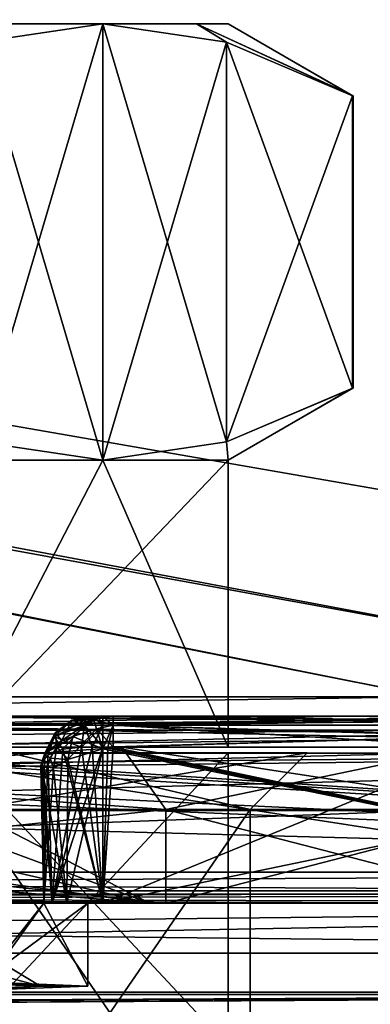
# Model space of a CAD drawing. Header units: metres. Extents: x -205 to 205, y -82 to 82.
# Tile 403 of 426: x 142.65 to 148.26, y 40.88 to 56.66. Entities that reach past the tile are written whole.
import ezdxf

# ---------------------------------------------------------------- set-up
doc = ezdxf.new("R2010")
doc.units = ezdxf.units.M
doc.layers.add('solid_PRT0003', color=7, linetype='CONTINUOUS')

msp = doc.modelspace()

# ---------------------------------------------------------------- linework, layer by layer
at = {"layer": 'solid_PRT0003'}
for points in [[(0, -75), (0, 75), (200, 75)], [(200, -75), (0, -75), (200, 75)], [(164.837662, 56.110996, 1.5), (179.536652, 59.144897, 1.5), (0, 75, 1.5)], [(155.12355, 47.959885, 1.5), (164.837662, 56.110996, 1.5), (0, 75, 1.5)], [(152.359421, 46.364033, 1.5), (155.12355, 47.959885, 1.5), (0, 75, 1.5)], [(82.463356, 59.144901, 1.5), (152.359421, 46.364033, 1.5), (0, 75, 1.5)], [(82.463356, 59.144901, 1.5), (149.216187, 45.809784, 1.5), (152.359421, 46.364033, 1.5)], [(82.463356, 59.144901, 1.5), (97.162331, 56.110996, 1.5), (149.216187, 45.809784, 1.5)], [(145.478119, 56.600075, 20.617714), (116.500343, 56.600075, 20.617714), (115.989235, 56.600075, 24.5)], [(145.989243, 56.600075, 24.5), (115.989235, 56.600075, 24.5), (116.500343, 56.600075, 28.382286)], [(145.989243, 56.600075, 24.5), (145.478119, 56.600075, 20.617714), (115.989235, 56.600075, 24.5)], [(145.478119, 56.600075, 28.382286), (116.500343, 56.600075, 28.382286), (117.998856, 56.600075, 32)], [(116.500343, 56.600075, 20.617714), (143.979614, 56.600075, 17), (117.998856, 56.600075, 17)], [(145.478119, 56.600075, 20.617714), (143.979614, 56.600075, 17), (116.500343, 56.600075, 20.617714)], [(145.478119, 56.600075, 28.382286), (145.989243, 56.600075, 24.5), (116.500343, 56.600075, 28.382286)], [(123.489235, 56.600075, 37.490379), (143.979614, 56.600075, 32), (117.998856, 56.600075, 32)], [(145.478119, 56.600075, 28.382286), (117.998856, 56.600075, 32), (143.979614, 56.600075, 32)], [(117.998856, 56.600075, 17), (143.979614, 56.600075, 17), (138.489243, 56.600075, 11.509619)], [(123.489235, 56.600075, 37.490379), (138.489243, 56.600075, 37.490379), (143.979614, 56.600075, 32)], [(138.489243, 56.600075, 11.509619), (143.979614, 56.600075, 17), (142.000031, 56.303486, 13.57125)], [(138.489243, 56.600075, 37.490379), (142.000015, 56.303482, 35.428764), (143.979614, 56.600075, 32)], [(142.000015, 56.303482, 35.428764), (143.979614, 49.600075, 32), (143.979614, 56.600075, 32)], [(143.979614, 56.600075, 17), (143.979614, 49.600075, 17), (142.000015, 49.896667, 13.571237)], [(143.979614, 56.600075, 17), (142.000015, 49.896667, 13.571237), (142.000031, 56.303486, 13.57125)], [(145.959213, 49.896667, 28.571238), (143.979614, 56.600075, 32), (143.979614, 49.600075, 32)], [(145.959213, 56.303482, 20.428762), (143.979614, 49.600075, 17), (143.979614, 56.600075, 17)], [(145.959213, 56.303482, 20.428762), (143.979614, 56.600075, 17), (145.478119, 56.600075, 20.617714)], [(145.959213, 56.303486, 28.571249), (145.478119, 56.600075, 28.382286), (143.979614, 56.600075, 32)], [(145.959213, 49.896667, 28.571238), (145.959213, 56.303486, 28.571249), (143.979614, 56.600075, 32)], [(145.478119, 56.600075, 28.382286), (147.979614, 55.445374, 25.071796), (147.986832, 55.445374, 24.785938)], [(145.959213, 56.303486, 28.571249), (147.979614, 55.445374, 25.071796), (145.478119, 56.600075, 28.382286)], [(145.478119, 56.600075, 28.382286), (147.986832, 55.445374, 24.785938), (147.989243, 55.445374, 24.5)], [(145.478119, 56.600075, 28.382286), (147.989243, 55.445374, 24.5), (145.989243, 56.600075, 24.5)], [(145.989243, 56.600075, 24.5), (147.979614, 55.445374, 23.928204), (145.478119, 56.600075, 20.617714)], [(145.959213, 56.303482, 20.428762), (145.478119, 56.600075, 20.617714), (147.979614, 55.445374, 23.928204)], [(145.989243, 56.600075, 24.5), (147.989243, 55.445374, 24.5), (147.986832, 55.445374, 24.214062)], [(145.989243, 56.600075, 24.5), (147.986832, 55.445374, 24.214062), (147.979614, 55.445374, 23.928204)], [(142.000015, 56.303482, 35.428764), (142.000031, 49.896664, 35.428749), (143.979614, 49.600075, 32)], [(145.959213, 49.896664, 20.428751), (143.979614, 49.600075, 17), (145.959213, 56.303482, 20.428762)], [(145.959213, 56.303486, 28.571249), (147.979614, 50.754776, 25.071796), (147.979614, 55.445374, 25.071796)], [(145.959213, 49.896667, 28.571238), (147.979614, 50.754776, 25.071796), (145.959213, 56.303486, 28.571249)], [(145.959213, 49.896664, 20.428751), (145.959213, 56.303482, 20.428762), (147.979614, 55.445374, 23.928204)], [(97.162331, 56.110996, 1.5), (112.783806, 45.809784, 1.5), (149.216187, 45.809784, 1.5)], [(145.959213, 49.896664, 20.428751), (147.979614, 55.445374, 23.928204), (147.979614, 50.754776, 23.928204)], [(147.979614, 55.445374, 25.071796), (147.979614, 50.754776, 25.071796), (147.986832, 50.754776, 24.785938)], [(147.986832, 55.445374, 24.785938), (147.979614, 55.445374, 25.071796), (147.986832, 50.754776, 24.785938)], [(147.979614, 50.754776, 23.928204), (147.979614, 55.445374, 23.928204), (147.986832, 55.445374, 24.214062)], [(147.986832, 50.754776, 24.214062), (147.979614, 50.754776, 23.928204), (147.986832, 55.445374, 24.214062)], [(147.986832, 55.445374, 24.785938), (147.986832, 50.754776, 24.785938), (147.989243, 50.754776, 24.5)], [(147.989243, 55.445374, 24.5), (147.986832, 55.445374, 24.785938), (147.989243, 50.754776, 24.5)], [(147.986832, 50.754776, 24.214062), (147.989243, 55.445374, 24.5), (147.989243, 50.754776, 24.5)], [(147.986832, 50.754776, 24.214062), (147.986832, 55.445374, 24.214062), (147.989243, 55.445374, 24.5)], [(145.959213, 49.896664, 20.428751), (147.986832, 50.754776, 24.214062), (147.989243, 50.754776, 24.5)], [(145.989243, 49.600075, 24.5), (145.959213, 49.896664, 20.428751), (147.989243, 50.754776, 24.5)], [(145.989243, 49.600075, 24.5), (147.979614, 50.754776, 25.071796), (145.959213, 49.896667, 28.571238)], [(145.959213, 49.896664, 20.428751), (147.979614, 50.754776, 23.928204), (147.986832, 50.754776, 24.214062)], [(145.989243, 49.600075, 24.5), (147.989243, 50.754776, 24.5), (147.986832, 50.754776, 24.785938)], [(145.989243, 49.600075, 24.5), (147.986832, 50.754776, 24.785938), (147.979614, 50.754776, 25.071796)], [(142.000015, 49.896667, 13.571237), (143.979614, 49.600075, 17), (138.489243, 49.600075, 11.509619)], [(142.000031, 49.896664, 35.428749), (138.489243, 49.600075, 37.490379), (143.979614, 49.600075, 32)], [(145.989243, 49.600075, 24.5), (145.959213, 49.896667, 28.571238), (143.979614, 49.600075, 32)], [(145.989243, 49.600075, 24.5), (143.979614, 49.600075, 17), (145.959213, 49.896664, 20.428751)], [(138.489243, 49.600075, 37.490379), (141.59584, 45, 35.106598), (143.979614, 49.600075, 32)], [(143.979614, 49.600075, 17), (141.59584, 45, 13.893401), (138.489243, 49.600075, 11.509619)], [(143.979614, 49.600075, 32), (141.59584, 45, 35.106598), (145.989243, 45, 24.5)], [(145.989243, 49.600075, 24.5), (145.989243, 45, 24.5), (141.59584, 45, 13.893401)], [(145.989243, 49.600075, 24.5), (141.59584, 45, 13.893401), (143.979614, 49.600075, 17)], [(145.989243, 49.600075, 24.5), (143.979614, 49.600075, 32), (145.989243, 45, 24.5)], [(112.783806, 45.275261, 1.654846), (149.216187, 45.809784, 1.5), (112.783806, 45.809784, 1.5)], [(149.216187, 45.275261, 1.654846), (149.216187, 45.809784, 1.5), (112.783806, 45.275261, 1.654846)], [(138.204666, 45.5, 46.5), (147.945984, 45.5, 47.5), (156.011017, 45.5, 47.5)], [(165.26033, 45.5, 47.792873), (138.204666, 45.5, 46.5), (156.011017, 45.5, 47.5)], [(138.204666, 45.5, 46.5), (139.058319, 45.5, 46.97401), (147.945984, 45.5, 47.5)], [(168.489243, 45.5, 47.5), (168.489243, 45.5, 46.5), (138.204666, 45.5, 46.5)], [(168.489243, 45.353554, 46.146446), (138.204666, 45.5, 46.5), (168.489243, 45.5, 46.5)], [(167.228348, 45.5, 47.5), (168.489243, 45.5, 47.5), (138.204666, 45.5, 46.5)], [(165.967453, 45.5, 47.5), (167.228348, 45.5, 47.5), (138.204666, 45.5, 46.5)], [(165.26033, 45.5, 47.792873), (165.967453, 45.5, 47.5), (138.204666, 45.5, 46.5)], [(138.204666, 45.353504, 46.146397), (138.204666, 45.5, 46.5), (168.489243, 45.353554, 46.146446)], [(139.058319, 45.5, 74.025986), (138.204666, 45.5, 74.5), (168.489243, 45.5, 74.5)], [(138.204666, 45.353527, 74.853577), (168.489243, 45.5, 74.5), (138.204666, 45.5, 74.5)], [(168.489243, 45.353554, 74.853554), (168.489243, 45.5, 74.5), (138.204666, 45.353527, 74.853577)], [(139.058319, 45.5, 46.97401), (139.880951, 45.5, 47.5), (147.945984, 45.5, 47.5)], [(139.880951, 45.5, 73.5), (139.058319, 45.5, 74.025986), (168.489243, 45.5, 74.5)], [(139.880951, 45.353565, 47.853542), (156.011017, 45.5, 47.5), (147.945984, 45.5, 47.5)], [(156.011032, 45.35355, 47.853558), (156.011017, 45.5, 47.5), (139.880951, 45.353565, 47.853542)], [(139.880951, 45.353565, 47.853542), (147.945984, 45.5, 47.5), (139.880951, 45.5, 47.5)], [(147.945984, 45.5, 73.5), (139.880951, 45.5, 73.5), (168.489243, 45.5, 74.5)], [(156.011032, 45.35355, 73.146446), (139.880951, 45.5, 73.5), (147.945984, 45.5, 73.5)], [(139.880951, 45.353542, 73.146439), (139.880951, 45.5, 73.5), (156.011032, 45.35355, 73.146446)], [(143.203278, 45.169666, 55.484982), (143.486588, 45.433723, 55.687294), (143.80983, 45.5, 55.53059)], [(143.688049, 45.353546, 55.198658), (143.203278, 45.169666, 55.484982), (143.80983, 45.5, 55.53059)], [(143.833481, 45.450459, 64.454269), (143.486237, 45.433567, 65.312469), (143.80983, 45.5, 65.469414)], [(143.6884, 45.353523, 65.801491), (143.80983, 45.5, 65.469414), (143.486237, 45.433567, 65.312469)], [(143.486588, 45.433723, 55.687294), (144.144562, 45.5, 56.5), (143.986237, 45.5, 56.012169)], [(143.486588, 45.433723, 55.687294), (143.98703, 45.487534, 56.523033), (144.144562, 45.5, 56.5)], [(143.486588, 45.433723, 55.687294), (143.986237, 45.5, 56.012169), (143.80983, 45.5, 55.53059)], [(143.486588, 45.433723, 55.687294), (143.833481, 45.450447, 56.545731), (143.98703, 45.487534, 56.523033)], [(143.982025, 45.353542, 55.146435), (143.688049, 45.353546, 55.198658), (143.80983, 45.5, 55.53059)], [(143.6884, 45.353523, 65.801491), (143.894562, 45.5, 65.492287), (143.80983, 45.5, 65.469414)], [(143.6884, 45.353523, 65.801491), (143.982025, 45.5, 65.5), (143.894562, 45.5, 65.492287)], [(143.982025, 45.353554, 65.853554), (143.982025, 45.5, 65.5), (143.6884, 45.353523, 65.801491)], [(143.982025, 45.5, 65.5), (143.986237, 45.5, 64.987831), (143.80983, 45.5, 65.469414)], [(143.98703, 45.48753, 64.476967), (143.80983, 45.5, 65.469414), (143.986237, 45.5, 64.987831)], [(143.894562, 45.5, 65.492287), (143.982025, 45.5, 65.5), (143.80983, 45.5, 65.469414)], [(143.98703, 45.48753, 64.476967), (143.833481, 45.450459, 64.454269), (143.80983, 45.5, 65.469414)], [(143.894562, 45.5, 55.507717), (143.80983, 45.5, 55.53059), (143.986237, 45.5, 56.012169)], [(143.982025, 45.353542, 55.146435), (143.80983, 45.5, 55.53059), (143.894562, 45.5, 55.507717)], [(143.98703, 45.487534, 56.523033), (143.833481, 45.450447, 56.545731), (144.144562, 45.353554, 56.853554)], [(144.144562, 45.353554, 64.146446), (143.833481, 45.450459, 64.454269), (143.98703, 45.48753, 64.476967)], [(143.982025, 45.5, 55.5), (143.894562, 45.5, 55.507717), (143.986237, 45.5, 56.012169)], [(143.982025, 45.353542, 55.146435), (143.894562, 45.5, 55.507717), (143.982025, 45.5, 55.5)], [(143.982025, 45.5, 65.5), (149.996521, 45.5, 65.5), (143.986237, 45.5, 64.987831)], [(143.982025, 45.5, 55.5), (143.986237, 45.5, 56.012169), (144.144562, 45.5, 56.5)], [(149.996521, 45.5, 55.5), (143.982025, 45.5, 55.5), (144.144562, 45.5, 56.5)], [(156.011032, 45.35355, 55.146446), (143.982025, 45.5, 55.5), (149.996521, 45.5, 55.5)], [(156.011032, 45.35355, 55.146446), (143.982025, 45.353542, 55.146435), (143.982025, 45.5, 55.5)], [(143.982025, 45.353554, 65.853554), (156.011017, 45.5, 65.5), (149.996521, 45.5, 65.5)], [(156.011032, 45.35355, 65.853554), (156.011017, 45.5, 65.5), (143.982025, 45.353554, 65.853554)], [(143.982025, 45.353554, 65.853554), (149.996521, 45.5, 65.5), (143.982025, 45.5, 65.5)], [(149.996521, 45.5, 65.5), (144.144562, 45.5, 64.5), (143.986237, 45.5, 64.987831)], [(143.98703, 45.48753, 64.476967), (143.986237, 45.5, 64.987831), (144.144562, 45.5, 64.5)], [(144.144562, 45.353554, 64.146446), (143.98703, 45.48753, 64.476967), (144.144562, 45.5, 64.5)], [(143.98703, 45.487534, 56.523033), (144.144562, 45.353554, 56.853554), (144.144562, 45.5, 56.5)], [(149.996521, 45.5, 65.5), (150.077789, 45.5, 64.5), (144.144562, 45.5, 64.5)], [(156.011032, 45.35355, 64.146446), (144.144562, 45.5, 64.5), (150.077789, 45.5, 64.5)], [(144.144562, 45.353554, 64.146446), (144.144562, 45.5, 64.5), (156.011032, 45.35355, 64.146446)], [(144.144562, 45.353554, 56.853554), (156.011017, 45.5, 56.5), (150.077789, 45.5, 56.5)], [(144.144562, 45.353554, 56.853554), (156.011032, 45.35355, 56.853558), (156.011017, 45.5, 56.5)], [(149.996521, 45.5, 55.5), (144.144562, 45.5, 56.5), (150.077789, 45.5, 56.5)], [(144.144562, 45.353554, 56.853554), (150.077789, 45.5, 56.5), (144.144562, 45.5, 56.5)], [(156.011017, 45.5, 73.5), (147.945984, 45.5, 73.5), (168.489243, 45.5, 74.5)], [(156.011032, 45.35355, 73.146446), (147.945984, 45.5, 73.5), (156.011017, 45.5, 73.5)], [(138.204666, 45.353504, 46.146397), (168.489243, 45.353554, 46.146446), (168.489243, 45, 46)], [(168.489243, 45.353554, 74.853554), (138.204666, 45.353527, 74.853577), (138.204666, 45, 75)], [(168.489243, 45.353554, 74.853554), (138.204666, 45, 75), (168.489243, 45, 75)], [(138.204666, 45.353504, 46.146397), (168.489243, 45, 46), (138.204666, 45, 46)], [(156.011032, 45.35355, 47.853558), (139.880951, 45.353565, 47.853542), (139.880951, 45, 48)], [(156.011032, 45.35355, 47.853558), (139.880951, 45, 48), (156.011032, 45, 48)], [(139.880951, 45.353542, 73.146439), (156.011032, 45.35355, 73.146446), (156.011032, 45, 73)], [(139.880951, 45.353542, 73.146439), (156.011032, 45, 73), (139.880951, 45, 73)], [(143.203278, 45.169666, 55.484982), (143.218124, 45.231583, 55.892044), (143.486588, 45.433723, 55.687294)], [(143.688049, 45.353546, 55.198658), (143.338776, 44.969982, 55.234344), (143.203278, 45.169666, 55.484982)], [(143.203384, 45.169758, 65.515137), (143.486237, 45.433567, 65.312469), (143.218323, 45.231815, 65.108162)], [(143.6884, 45.353523, 65.801491), (143.486237, 45.433567, 65.312469), (143.203384, 45.169758, 65.515137)], [(143.6884, 45.353523, 65.801491), (143.203384, 45.169758, 65.515137), (143.637619, 45, 65.93882)], [(143.218124, 45.231583, 55.892044), (143.323547, 45.107666, 56.535427), (143.833481, 45.450447, 56.545731)], [(143.218124, 45.231583, 55.892044), (143.833481, 45.450447, 56.545731), (143.486588, 45.433723, 55.687294)], [(143.3237, 45.107838, 64.464531), (143.218323, 45.231815, 65.108162), (143.486237, 45.433567, 65.312469)], [(143.323547, 45.107666, 56.535427), (143.501953, 45.17128, 56.747215), (143.833481, 45.450447, 56.545731)], [(143.833481, 45.450459, 64.454269), (143.3237, 45.107838, 64.464531), (143.486237, 45.433567, 65.312469)], [(143.501953, 45.17128, 64.252785), (143.3237, 45.107838, 64.464531), (143.833481, 45.450459, 64.454269)], [(143.688049, 45.353546, 55.198658), (143.637619, 45, 55.061176), (143.338776, 44.969982, 55.234344)], [(143.501953, 45.17128, 64.252785), (143.833481, 45.450459, 64.454269), (143.881485, 45.29686, 64.130623)], [(143.501953, 45.17128, 56.747215), (143.881485, 45.29686, 56.869377), (143.833481, 45.450447, 56.545731)], [(143.982025, 45.353554, 65.853554), (143.6884, 45.353523, 65.801491), (143.637619, 45, 65.93882)], [(143.807129, 45, 65.984589), (143.982025, 45.353554, 65.853554), (143.637619, 45, 65.93882)], [(143.688049, 45.353546, 55.198658), (143.807129, 45, 55.015411), (143.637619, 45, 55.061176)], [(143.688049, 45.353546, 55.198658), (143.982025, 45, 55), (143.807129, 45, 55.015411)], [(143.982025, 45.353542, 55.146435), (143.982025, 45, 55), (143.688049, 45.353546, 55.198658)], [(143.807129, 45, 65.984589), (143.982025, 45, 66), (143.982025, 45.353554, 65.853554)], [(143.881485, 45.29686, 64.130623), (143.833481, 45.450459, 64.454269), (144.144562, 45.353554, 64.146446)], [(143.833481, 45.450447, 56.545731), (143.881485, 45.29686, 56.869377), (144.144562, 45.353554, 56.853554)], [(143.881485, 45.29686, 56.869377), (143.982025, 44.975231, 57), (144.144562, 45.353554, 56.853554)], [(143.881485, 45.29686, 64.130623), (144.144562, 45.353554, 64.146446), (144.144547, 45, 64)], [(156.011032, 45.35355, 65.853554), (143.982025, 45.353554, 65.853554), (143.982025, 45, 66)], [(144.144562, 45.353554, 56.853554), (143.982025, 44.975231, 57), (144.062317, 44.993767, 57)], [(156.011032, 45, 66), (156.011032, 45.35355, 65.853554), (143.982025, 45, 66)], [(156.011032, 45.35355, 55.146446), (156.011032, 45, 55), (143.982025, 45.353542, 55.146435)], [(143.982025, 45.353542, 55.146435), (156.011032, 45, 55), (143.982025, 45, 55)], [(144.144562, 45.353554, 56.853554), (144.062317, 44.993767, 57), (144.144547, 45, 57)], [(144.144562, 45.353554, 56.853554), (144.144547, 45, 57), (156.011032, 45.35355, 56.853558)], [(144.144562, 45.353554, 64.146446), (150.077789, 45, 64), (144.144547, 45, 64)], [(156.011032, 45.35355, 56.853558), (144.144547, 45, 57), (150.077789, 45, 57)], [(144.144562, 45.353554, 64.146446), (156.011032, 45, 64), (150.077789, 45, 64)], [(144.144562, 45.353554, 64.146446), (156.011032, 45.35355, 64.146446), (156.011032, 45, 64)], [(149.216187, 45.275261, 1.654846), (112.783806, 45.275261, 1.654846), (112.783806, 44.906277, 2.071429)], [(149.216187, 45.275261, 1.654846), (112.783806, 44.906277, 2.071429), (149.216187, 44.906277, 2.071429)], [(143.218124, 45.231583, 55.892044), (143.00708, 44.768753, 55.777523), (142.985764, 44.707268, 55.913513)], [(143.05394, 44.905624, 56.117657), (143.218124, 45.231583, 55.892044), (142.985764, 44.707268, 55.913513)], [(143.203278, 45.169666, 55.484982), (143.00708, 44.768753, 55.777523), (143.218124, 45.231583, 55.892044)], [(143.203278, 45.169666, 55.484982), (143.098984, 44.87075, 55.530708), (143.00708, 44.768753, 55.777523)], [(143.007095, 44.768772, 65.222519), (143.218323, 45.231815, 65.108162), (143.053955, 44.905685, 64.882378)], [(143.203384, 45.169758, 65.515137), (143.218323, 45.231815, 65.108162), (143.007095, 44.768772, 65.222519)], [(143.203384, 45.169758, 65.515137), (143.007095, 44.768772, 65.222519), (143.099319, 44.870998, 65.46994)], [(143.05394, 44.905624, 56.117657), (143.323547, 45.107666, 56.535427), (143.218124, 45.231583, 55.892044)], [(143.244873, 45.00766, 64.488899), (143.053955, 44.905685, 64.882378), (143.218323, 45.231815, 65.108162)], [(143.203278, 45.169666, 55.484982), (143.338776, 44.969982, 55.234344), (143.098984, 44.87075, 55.530708)], [(143.203384, 45.169758, 65.515137), (143.099319, 44.870998, 65.46994), (143.339172, 44.970085, 65.765999)], [(143.203384, 45.169758, 65.515137), (143.339172, 44.970085, 65.765999), (143.637619, 45, 65.93882)], [(143.3237, 45.107838, 64.464531), (143.244873, 45.00766, 64.488899), (143.218323, 45.231815, 65.108162)], [(143.501953, 45.17128, 64.252785), (143.244873, 45.00766, 64.488899), (143.3237, 45.107838, 64.464531)], [(143.420593, 44.803535, 64.172478), (143.244873, 45.00766, 64.488899), (143.501953, 45.17128, 64.252785)], [(143.501953, 45.17128, 56.747215), (143.244873, 45.007656, 56.511097), (143.42067, 44.80357, 56.827576)], [(143.323547, 45.107666, 56.535427), (143.244873, 45.007656, 56.511097), (143.501953, 45.17128, 56.747215)], [(143.420593, 44.803535, 64.172478), (143.881485, 45.29686, 64.130623), (143.982025, 44.975231, 64)], [(143.420593, 44.803535, 64.172478), (143.501953, 45.17128, 64.252785), (143.881485, 45.29686, 64.130623)], [(143.501953, 45.17128, 56.747215), (143.42067, 44.80357, 56.827576), (143.982025, 44.975231, 57)], [(143.501953, 45.17128, 56.747215), (143.982025, 44.975231, 57), (143.881485, 45.29686, 56.869377)], [(143.881485, 45.29686, 64.130623), (144.144547, 45, 64), (143.982025, 44.975231, 64)], [(168.489243, 45, 46), (93.489235, 43, 46), (130.989243, 44.558178, 46)], [(168.489243, 43, 46), (93.489235, 43, 46), (168.489243, 45, 46)], [(93.489235, 45, 75), (168.489243, 43, 75), (130.989227, 44.558178, 75)], [(93.489235, 43, 75), (168.489243, 43, 75), (93.489235, 45, 75)], [(130.989243, 44.558178, 46), (133.665619, 44.668194, 46), (168.489243, 45, 46)], [(141.59584, 45, 13.893401), (144.282791, 45, 11.206351), (130.989243, 45, 5.7)], [(130.989243, 44, 4.7), (130.989243, 45, 5.7), (144.282791, 45, 11.206351)], [(144.989944, 44, 10.499286), (130.989243, 44, 4.7), (144.282791, 45, 11.206351)], [(130.989243, 45, 39.5), (130.989243, 45, 43.299999), (144.282791, 45, 37.793648)], [(144.989944, 44, 38.500713), (144.282791, 45, 37.793648), (130.989243, 45, 43.299999)], [(141.59584, 45, 35.106598), (130.989243, 45, 39.5), (144.282791, 45, 37.793648)], [(144.989944, 44, 38.500713), (130.989243, 45, 43.299999), (130.989243, 44, 44.299999)], [(139.880951, 45, 73), (155.989212, 42.5, 73), (133.55098, 42.5, 73)], [(133.665619, 44.668194, 46), (138.204666, 45, 46), (168.489243, 45, 46)], [(168.489243, 43, 75), (138.204666, 45, 75), (137.599625, 44.985603, 75)], [(168.489243, 43, 75), (168.489243, 45, 75), (138.204666, 45, 75)], [(139.880951, 45, 48), (138.342468, 44.863605, 48), (144.727493, 42.5, 48)], [(139.880951, 45, 73), (156.011032, 45, 73), (155.989212, 42.5, 73)], [(139.880951, 45, 48), (144.727493, 42.5, 48), (155.989212, 42.5, 48)], [(139.880951, 45, 48), (155.989212, 42.5, 48), (156.011032, 45, 48)], [(141.59584, 45, 13.893401), (145.989243, 45, 24.5), (144.282791, 45, 11.206351)], [(145.989243, 45, 24.5), (141.59584, 45, 35.106598), (144.282791, 45, 37.793648)], [(143.05394, 44.905624, 56.117657), (143.244873, 45.007656, 56.511097), (143.323547, 45.107666, 56.535427)], [(143.05394, 44.905624, 56.117657), (143.137985, 44.825153, 56.455372), (143.244873, 45.007656, 56.511097)], [(143.244873, 45.00766, 64.488899), (143.138016, 44.825203, 64.544601), (143.053955, 44.905685, 64.882378)], [(143.244873, 45.007656, 56.511097), (143.137985, 44.825153, 56.455372), (143.42067, 44.80357, 56.827576)], [(143.190903, 44.662357, 64.388344), (143.138016, 44.825203, 64.544601), (143.244873, 45.00766, 64.488899)], [(143.982025, 45, 55), (143.982025, 42.5, 55), (143.167389, 42.5, 55.42004)], [(143.807129, 45, 55.015411), (143.982025, 45, 55), (143.167389, 42.5, 55.42004)], [(143.338776, 44.969982, 55.234344), (143.637619, 45, 55.061176), (143.167389, 42.5, 55.42004)], [(143.807129, 45, 55.015411), (143.167389, 42.5, 55.42004), (143.637619, 45, 55.061176)], [(143.420593, 44.803535, 64.172478), (143.190903, 44.662357, 64.388344), (143.244873, 45.00766, 64.488899)], [(143.339172, 44.970085, 65.765999), (143.982025, 42.5, 66), (143.637619, 45, 65.93882)], [(143.807129, 45, 65.984589), (143.637619, 45, 65.93882), (143.982025, 42.5, 66)], [(143.807129, 45, 65.984589), (143.982025, 42.5, 66), (143.982025, 45, 66)], [(150.077789, 45, 64), (155.989212, 42.5, 64), (143.982025, 42.5, 64)], [(144.144547, 45, 64), (150.077789, 45, 64), (143.982025, 42.5, 64)], [(144.062317, 44.993763, 64), (144.144547, 45, 64), (143.982025, 42.5, 64)], [(143.982025, 45, 66), (143.982025, 42.5, 66), (155.989212, 42.5, 66)], [(156.011032, 45, 66), (143.982025, 45, 66), (155.989212, 42.5, 66)], [(156.011032, 45, 55), (155.989212, 42.5, 55), (143.982025, 42.5, 55)], [(143.982025, 45, 55), (156.011032, 45, 55), (143.982025, 42.5, 55)], [(143.982025, 44.975231, 64), (144.144547, 45, 64), (144.062317, 44.993763, 64)], [(144.062317, 44.993767, 57), (143.982025, 44.975231, 57), (155.989212, 42.5, 57)], [(143.982025, 44.975231, 64), (144.062317, 44.993763, 64), (143.982025, 42.5, 64)], [(144.144547, 45, 57), (144.062317, 44.993767, 57), (155.989212, 42.5, 57)], [(150.077789, 45, 57), (144.144547, 45, 57), (155.989212, 42.5, 57)], [(145.989243, 45, 24.5), (149.78923, 45, 24.5), (144.282791, 45, 11.206351)], [(144.989944, 44, 10.499286), (144.282791, 45, 11.206351), (149.78923, 45, 24.5)], [(145.989243, 45, 24.5), (144.282791, 45, 37.793648), (149.78923, 45, 24.5)], [(150.78923, 44, 24.5), (149.78923, 45, 24.5), (144.282791, 45, 37.793648)], [(150.78923, 44, 24.5), (144.282791, 45, 37.793648), (144.989944, 44, 38.500713)], [(144.989944, 44, 10.499286), (149.78923, 45, 24.5), (150.78923, 44, 24.5)], [(149.216187, 44.906277, 2.071429), (112.783806, 44.906277, 2.071429), (112.783806, 43.983814, 3.112886)], [(149.216187, 43.983814, 3.112886), (149.216187, 44.906277, 2.071429), (112.783806, 43.983814, 3.112886)], [(168.489243, 43, 75), (136.926392, 44.940296, 75), (133.665726, 44.668201, 75)], [(138.342468, 44.863605, 48), (136.502304, 44.396141, 48), (144.727493, 42.5, 48)], [(168.489243, 43, 75), (137.599625, 44.985603, 75), (136.926392, 44.940296, 75)], [(141.59584, 44.910858, 13.893401), (142.487396, 44.910858, 13.001837), (147.250092, 44.910858, 24.5)], [(141.59584, 44.910858, 13.893401), (147.250092, 44.910858, 24.5), (145.989243, 44.910858, 24.5)], [(145.989243, 44.910858, 24.5), (142.487396, 44.910858, 35.998165), (141.59584, 44.910858, 35.106598)], [(141.59584, 44.910858, 35.106598), (141.59584, 40.200073, 35.106602), (145.989243, 40.200073, 24.5)], [(145.989243, 44.910858, 24.5), (145.989243, 40.200073, 24.5), (141.59584, 40.200073, 13.893398)], [(145.989243, 44.910858, 24.5), (141.59584, 44.910858, 35.106598), (145.989243, 40.200073, 24.5)], [(141.59584, 44.910858, 13.893401), (145.989243, 44.910858, 24.5), (141.59584, 40.200073, 13.893398)], [(147.250092, 44.910858, 24.5), (146.339233, 44, 24.5), (141.843323, 44, 35.354095)], [(142.487396, 44.910858, 35.998165), (147.250092, 44.910858, 24.5), (141.843323, 44, 35.354095)], [(142.487396, 44.910858, 13.001837), (141.843323, 44, 13.645904), (146.339233, 44, 24.5)], [(147.250092, 44.910858, 24.5), (142.487396, 44.910858, 13.001837), (146.339233, 44, 24.5)], [(145.989243, 44.910858, 24.5), (147.250092, 44.910858, 24.5), (142.487396, 44.910858, 35.998165)], [(143.05394, 44.905624, 56.117657), (142.985764, 44.707268, 55.913513), (143.037094, 44.5, 56.327274)], [(142.985794, 44.707428, 65.08683), (143.053955, 44.905685, 64.882378), (143.037094, 44.5, 64.672729)], [(142.985794, 44.707428, 65.08683), (143.007095, 44.768772, 65.222519), (143.053955, 44.905685, 64.882378)], [(143.00708, 44.768753, 55.777523), (143.098984, 44.87075, 55.530708), (143.037094, 42.5, 56.327274)], [(143.007095, 44.768772, 65.222519), (143.167389, 42.5, 65.579964), (143.099319, 44.870998, 65.46994)], [(143.138016, 44.825203, 64.544601), (143.037094, 44.5, 64.672729), (143.053955, 44.905685, 64.882378)], [(143.05394, 44.905624, 56.117657), (143.037094, 44.5, 56.327274), (143.137985, 44.825153, 56.455372)], [(143.098984, 44.87075, 55.530708), (143.167389, 42.5, 55.42004), (143.037094, 42.5, 56.327274)], [(143.098984, 44.87075, 55.530708), (143.338776, 44.969982, 55.234344), (143.167389, 42.5, 55.42004)], [(143.099319, 44.870998, 65.46994), (143.167389, 42.5, 65.579964), (143.339172, 44.970085, 65.765999)], [(143.339172, 44.970085, 65.765999), (143.167389, 42.5, 65.579964), (143.982025, 42.5, 66)], [(143.982025, 44.975231, 64), (143.982025, 42.5, 64), (143.402054, 42.5, 64.185356)], [(143.420593, 44.803535, 64.172478), (143.982025, 44.975231, 64), (143.402054, 42.5, 64.185356)], [(143.42067, 44.80357, 56.827576), (143.982025, 42.5, 57), (143.982025, 44.975231, 57)], [(143.982025, 44.975231, 57), (143.982025, 42.5, 57), (155.989212, 42.5, 57)], [(142.985764, 44.707268, 55.913513), (143.00708, 44.768753, 55.777523), (143.037094, 42.5, 56.327274)], [(142.985764, 44.707268, 55.913513), (143.037094, 42.5, 56.327274), (143.037094, 44.5, 56.327274)], [(142.985794, 44.707428, 65.08683), (143.167389, 42.5, 65.579964), (143.007095, 44.768772, 65.222519)], [(142.985794, 44.707428, 65.08683), (143.037094, 44.5, 64.672729), (143.167389, 42.5, 65.579964)], [(143.190903, 44.662357, 64.388344), (143.037094, 44.5, 64.672729), (143.138016, 44.825203, 64.544601)], [(143.137985, 44.825153, 56.455372), (143.037094, 44.5, 56.327274), (143.190948, 44.662399, 56.611729)], [(143.137985, 44.825153, 56.455372), (143.190948, 44.662399, 56.611729), (143.42067, 44.80357, 56.827576)], [(143.420593, 44.803535, 64.172478), (143.402054, 42.5, 64.185356), (143.190903, 44.662357, 64.388344)], [(143.190948, 44.662399, 56.611729), (143.402054, 42.5, 56.814644), (143.42067, 44.80357, 56.827576)], [(143.42067, 44.80357, 56.827576), (143.402054, 42.5, 56.814644), (143.982025, 42.5, 57)], [(168.489243, 43, 75), (133.665726, 44.668201, 75), (130.989227, 44.558178, 75)], [(143.037094, 44.5, 56.327274), (143.402054, 42.5, 56.814644), (143.190948, 44.662399, 56.611729)], [(143.190903, 44.662357, 64.388344), (143.402054, 42.5, 64.185356), (143.037094, 42.5, 64.672729)], [(143.190903, 44.662357, 64.388344), (143.037094, 42.5, 64.672729), (143.037094, 44.5, 64.672729)], [(136.502304, 44.396141, 48), (134.994797, 43.834423, 48), (144.727493, 42.5, 48)], [(143.037094, 44.5, 64.672729), (143.037094, 42.5, 64.672729), (143.167389, 42.5, 65.579964)], [(143.037094, 44.5, 56.327274), (143.037094, 42.5, 56.327274), (143.402054, 42.5, 56.814644)], [(149.216187, 43.983814, 3.112886), (112.783806, 43.983814, 3.112886), (112.783806, 42.647507, 3.5)], [(149.216187, 43.983814, 3.112886), (112.783806, 42.647507, 3.5), (149.216187, 42.647507, 3.5)], [(144.989944, 44, 10.499286), (144.989944, 42.5, 10.499289), (130.989243, 42.5, 4.7)], [(144.989944, 44, 10.499286), (130.989243, 42.5, 4.7), (130.989243, 44, 4.7)], [(130.989243, 44, 44.299999), (130.989243, 42.5, 44.299999), (144.989944, 42.5, 38.500713)], [(144.989944, 44, 38.500713), (130.989243, 44, 44.299999), (144.989944, 42.5, 38.500713)], [(141.843323, 44, 13.645904), (141.843323, 37.484272, 13.645911), (146.339233, 37.484272, 24.5)], [(146.339233, 44, 24.5), (146.339233, 37.484272, 24.5), (141.843323, 37.484272, 35.354088)], [(141.843323, 44, 13.645904), (146.339233, 37.484272, 24.5), (146.339233, 44, 24.5)], [(146.339233, 44, 24.5), (141.843323, 37.484272, 35.354088), (141.843323, 44, 35.354095)], [(144.989944, 44, 38.500713), (144.989944, 42.5, 38.500713), (150.78923, 42.5, 24.5)], [(150.78923, 44, 24.5), (150.78923, 42.5, 24.5), (144.989944, 42.5, 10.499289)], [(150.78923, 44, 24.5), (144.989944, 44, 38.500713), (150.78923, 42.5, 24.5)], [(144.989944, 44, 10.499286), (150.78923, 44, 24.5), (144.989944, 42.5, 10.499289)], [(134.994797, 43.834423, 48), (134.101288, 43.372204, 48), (144.727493, 42.5, 48)], [(134.101288, 43.372204, 48), (133.55098, 42.655334, 48), (144.727493, 42.5, 48)], [(168.489243, 42.646446, 45.853554), (93.489235, 43, 46), (168.489243, 43, 46)], [(168.489243, 42.646446, 45.853554), (93.489235, 42.646446, 45.853554), (93.489235, 43, 46)], [(93.489235, 42.646446, 75.146446), (168.489243, 43, 75), (93.489235, 43, 75)], [(93.489235, 42.646446, 75.146446), (168.489243, 42.646446, 75.146446), (168.489243, 43, 75)], [(168.489243, 42.700001, 108.5), (93.489235, 42.5, 108.5), (168.489243, 42.5, 108.5)], [(168.489243, 42.700001, 108.5), (93.489235, 42.700001, 108.5), (93.489235, 42.5, 108.5)], [(93.489235, 42.700001, 78.5), (93.489235, 42.700001, 108.5), (168.489243, 42.700001, 108.5)], [(168.489243, 42.700001, 78.5), (93.489235, 42.700001, 78.5), (168.489243, 42.700001, 108.5)], [(168.489243, 42.700001, 78.5), (93.489235, 42.5, 78.5), (93.489235, 42.700001, 78.5)], [(168.489243, 42.700001, 78.5), (168.489243, 42.5, 78.5), (93.489235, 42.5, 78.5)], [(168.489243, 42.646446, 75.146446), (93.489235, 42.5, 75.5), (168.489243, 42.5, 75.5)], [(93.489235, 42.646446, 75.146446), (93.489235, 42.5, 75.5), (168.489243, 42.646446, 75.146446)], [(93.489235, 42.646446, 45.853554), (168.489243, 42.5, 45.5), (93.489235, 42.5, 45.5)], [(168.489243, 42.646446, 45.853554), (168.489243, 42.5, 45.5), (93.489235, 42.646446, 45.853554)], [(149.922119, 42.5, 3.5), (112.783806, 42.647507, 3.5), (112.056351, 42.5, 3.5)], [(149.922119, 42.5, 3.5), (149.216187, 42.647507, 3.5), (112.783806, 42.647507, 3.5)], [(133.55098, 42.655334, 48), (133.55098, 42.577667, 48), (144.727493, 42.5, 48)], [(168.489243, 42.5, 108.5), (93.489235, 42.5, 108.5), (89.953697, 41.035538, 108.5)], [(168.489243, 42.5, 108.5), (89.953697, 41.035538, 108.5), (172.02478, 41.035542, 108.5)], [(168.489243, 42.5, 78), (168.489243, 42.5, 77), (93.489235, 42.5, 77)], [(93.489235, 41.700001, 76.5), (93.489235, 42.5, 77), (168.489243, 42.5, 77)], [(93.489235, 42.5, 78), (168.489243, 42.5, 78), (93.489235, 42.5, 77)], [(93.489235, 41.700001, 76.5), (168.489243, 42.5, 77), (168.489243, 41.700001, 76.5)], [(168.489243, 41.700001, 78.5), (168.489243, 42.5, 78), (93.489235, 42.5, 78)], [(93.489235, 41.700001, 78.5), (168.489243, 41.700001, 78.5), (93.489235, 42.5, 78)], [(93.489235, 42.5, 75.5), (168.489243, 42.5, 76), (168.489243, 42.5, 75.5)], [(93.489235, 42.5, 75.5), (93.489235, 42.5, 76), (168.489243, 42.5, 76)], [(168.489243, 41.700001, 76.5), (168.489243, 42.5, 76), (93.489235, 42.5, 76)], [(93.489235, 41.700001, 76.5), (168.489243, 41.700001, 76.5), (93.489235, 42.5, 76)], [(130.989243, 42.5, 44.299999), (93.489235, 42.5, 45.5), (168.489243, 42.5, 45.5)], [(93.489235, 41.700001, 106.5), (93.489235, 42.5, 107), (168.489243, 42.5, 107)], [(168.489243, 42.5, 106), (168.489243, 42.5, 107), (93.489235, 42.5, 107)], [(168.489243, 41.700001, 106.5), (93.489235, 41.700001, 106.5), (168.489243, 42.5, 107)], [(168.489243, 42.5, 106), (93.489235, 42.5, 107), (93.489235, 42.5, 106)], [(93.489235, 42.5, 106), (93.489235, 41.700001, 106.5), (168.489243, 41.700001, 106.5)], [(168.489243, 42.5, 106), (93.489235, 42.5, 106), (168.489243, 41.700001, 106.5)], [(168.489243, 42.5, 104), (93.489235, 42.5, 105), (93.489235, 42.5, 104)], [(168.489243, 42.5, 104), (168.489243, 42.5, 105), (93.489235, 42.5, 105)], [(93.489235, 41.700001, 104.5), (93.489235, 42.5, 105), (168.489243, 42.5, 105)], [(168.489243, 42.5, 102), (93.489235, 42.5, 103), (93.489235, 42.5, 102)], [(168.489243, 42.5, 102), (168.489243, 42.5, 103), (93.489235, 42.5, 103)], [(93.489235, 41.700001, 102.5), (93.489235, 42.5, 103), (168.489243, 42.5, 103)], [(168.489243, 41.700001, 104.5), (168.489243, 42.5, 104), (93.489235, 42.5, 104)], [(93.489235, 41.700001, 104.5), (168.489243, 41.700001, 104.5), (93.489235, 42.5, 104)], [(168.489243, 42.5, 100), (93.489235, 42.5, 101), (93.489235, 42.5, 100)], [(168.489243, 42.5, 100), (168.489243, 42.5, 101), (93.489235, 42.5, 101)], [(93.489235, 41.700001, 100.5), (93.489235, 42.5, 101), (168.489243, 42.5, 101)], [(168.489243, 41.700001, 102.5), (168.489243, 42.5, 102), (93.489235, 42.5, 102)], [(93.489235, 41.700001, 102.5), (168.489243, 41.700001, 102.5), (93.489235, 42.5, 102)], [(168.489243, 42.5, 98), (93.489235, 42.5, 99), (93.489235, 42.5, 98)], [(168.489243, 42.5, 98), (168.489243, 42.5, 99), (93.489235, 42.5, 99)], [(93.489235, 41.700001, 98.5), (93.489235, 42.5, 99), (168.489243, 42.5, 99)], [(168.489243, 41.700001, 100.5), (168.489243, 42.5, 100), (93.489235, 42.5, 100)], [(93.489235, 41.700001, 100.5), (168.489243, 41.700001, 100.5), (93.489235, 42.5, 100)], [(168.489243, 42.5, 96), (93.489235, 42.5, 97), (93.489235, 42.5, 96)], [(168.489243, 42.5, 96), (168.489243, 42.5, 97), (93.489235, 42.5, 97)], [(93.489235, 41.700001, 96.5), (93.489235, 42.5, 97), (168.489243, 42.5, 97)], [(168.489243, 41.700001, 98.5), (168.489243, 42.5, 98), (93.489235, 42.5, 98)], [(93.489235, 41.700001, 98.5), (168.489243, 41.700001, 98.5), (93.489235, 42.5, 98)], [(168.489243, 42.5, 94), (93.489235, 42.5, 95), (93.489235, 42.5, 94)], [(168.489243, 42.5, 94), (168.489243, 42.5, 95), (93.489235, 42.5, 95)], [(93.489235, 41.700001, 94.5), (93.489235, 42.5, 95), (168.489243, 42.5, 95)], [(168.489243, 41.700001, 96.5), (168.489243, 42.5, 96), (93.489235, 42.5, 96)], [(93.489235, 41.700001, 96.5), (168.489243, 41.700001, 96.5), (93.489235, 42.5, 96)], [(168.489243, 42.5, 92), (93.489235, 42.5, 93), (93.489235, 42.5, 92)], [(168.489243, 42.5, 92), (168.489243, 42.5, 93), (93.489235, 42.5, 93)], [(93.489235, 41.700001, 92.5), (93.489235, 42.5, 93), (168.489243, 42.5, 93)], [(168.489243, 41.700001, 94.5), (168.489243, 42.5, 94), (93.489235, 42.5, 94)], [(93.489235, 41.700001, 94.5), (168.489243, 41.700001, 94.5), (93.489235, 42.5, 94)], [(168.489243, 42.5, 90), (93.489235, 42.5, 91), (93.489235, 42.5, 90)], [(168.489243, 42.5, 90), (168.489243, 42.5, 91), (93.489235, 42.5, 91)], [(93.489235, 41.700001, 90.5), (93.489235, 42.5, 91), (168.489243, 42.5, 91)], [(168.489243, 41.700001, 92.5), (168.489243, 42.5, 92), (93.489235, 42.5, 92)], [(93.489235, 41.700001, 92.5), (168.489243, 41.700001, 92.5), (93.489235, 42.5, 92)], [(168.489243, 42.5, 88), (93.489235, 42.5, 89), (93.489235, 42.5, 88)], [(168.489243, 42.5, 88), (168.489243, 42.5, 89), (93.489235, 42.5, 89)], [(93.489235, 41.700001, 88.5), (93.489235, 42.5, 89), (168.489243, 42.5, 89)], [(168.489243, 41.700001, 90.5), (168.489243, 42.5, 90), (93.489235, 42.5, 90)], [(93.489235, 41.700001, 90.5), (168.489243, 41.700001, 90.5), (93.489235, 42.5, 90)], [(168.489243, 42.5, 86), (93.489235, 42.5, 87), (93.489235, 42.5, 86)], [(168.489243, 42.5, 86), (168.489243, 42.5, 87), (93.489235, 42.5, 87)], [(93.489235, 41.700001, 86.5), (93.489235, 42.5, 87), (168.489243, 42.5, 87)], [(168.489243, 41.700001, 88.5), (168.489243, 42.5, 88), (93.489235, 42.5, 88)], [(93.489235, 41.700001, 88.5), (168.489243, 41.700001, 88.5), (93.489235, 42.5, 88)], [(168.489243, 42.5, 84), (93.489235, 42.5, 85), (93.489235, 42.5, 84)], [(168.489243, 42.5, 84), (168.489243, 42.5, 85), (93.489235, 42.5, 85)], [(93.489235, 41.700001, 84.5), (93.489235, 42.5, 85), (168.489243, 42.5, 85)], [(168.489243, 41.700001, 86.5), (168.489243, 42.5, 86), (93.489235, 42.5, 86)], [(93.489235, 41.700001, 86.5), (168.489243, 41.700001, 86.5), (93.489235, 42.5, 86)], [(168.489243, 42.5, 82), (93.489235, 42.5, 83), (93.489235, 42.5, 82)], [(168.489243, 42.5, 82), (168.489243, 42.5, 83), (93.489235, 42.5, 83)], [(93.489235, 41.700001, 82.5), (93.489235, 42.5, 83), (168.489243, 42.5, 83)], [(168.489243, 41.700001, 84.5), (168.489243, 42.5, 84), (93.489235, 42.5, 84)], [(93.489235, 41.700001, 84.5), (168.489243, 41.700001, 84.5), (93.489235, 42.5, 84)], [(168.489243, 42.5, 80), (93.489235, 42.5, 81), (93.489235, 42.5, 80)], [(168.489243, 42.5, 80), (168.489243, 42.5, 81), (93.489235, 42.5, 81)], [(93.489235, 41.700001, 80.5), (93.489235, 42.5, 81), (168.489243, 42.5, 81)], [(168.489243, 41.700001, 82.5), (168.489243, 42.5, 82), (93.489235, 42.5, 82)], [(93.489235, 41.700001, 82.5), (168.489243, 41.700001, 82.5), (93.489235, 42.5, 82)], [(93.489235, 41.700001, 78.5), (93.489235, 42.5, 79), (168.489243, 42.5, 79)], [(168.489243, 42.5, 78.5), (168.489243, 42.5, 79), (93.489235, 42.5, 79)], [(168.489243, 42.5, 78.5), (93.489235, 42.5, 79), (93.489235, 42.5, 78.5)], [(168.489243, 41.700001, 80.5), (168.489243, 42.5, 80), (93.489235, 42.5, 80)], [(93.489235, 41.700001, 80.5), (168.489243, 41.700001, 80.5), (93.489235, 42.5, 80)], [(93.489235, 41.700001, 104.5), (168.489243, 42.5, 105), (168.489243, 41.700001, 104.5)], [(93.489235, 41.700001, 102.5), (168.489243, 42.5, 103), (168.489243, 41.700001, 102.5)], [(93.489235, 41.700001, 100.5), (168.489243, 42.5, 101), (168.489243, 41.700001, 100.5)], [(93.489235, 41.700001, 98.5), (168.489243, 42.5, 99), (168.489243, 41.700001, 98.5)], [(93.489235, 41.700001, 96.5), (168.489243, 42.5, 97), (168.489243, 41.700001, 96.5)], [(93.489235, 41.700001, 94.5), (168.489243, 42.5, 95), (168.489243, 41.700001, 94.5)], [(93.489235, 41.700001, 92.5), (168.489243, 42.5, 93), (168.489243, 41.700001, 92.5)], [(93.489235, 41.700001, 90.5), (168.489243, 42.5, 91), (168.489243, 41.700001, 90.5)], [(93.489235, 41.700001, 88.5), (168.489243, 42.5, 89), (168.489243, 41.700001, 88.5)], [(93.489235, 41.700001, 86.5), (168.489243, 42.5, 87), (168.489243, 41.700001, 86.5)], [(93.489235, 41.700001, 84.5), (168.489243, 42.5, 85), (168.489243, 41.700001, 84.5)], [(93.489235, 41.700001, 82.5), (168.489243, 42.5, 83), (168.489243, 41.700001, 82.5)], [(93.489235, 41.700001, 80.5), (168.489243, 42.5, 81), (168.489243, 41.700001, 80.5)], [(93.489235, 41.700001, 78.5), (168.489243, 42.5, 79), (168.489243, 41.700001, 78.5)], [(130.989243, 42.5, 4.7), (149.922119, 42.5, 3.5), (112.056351, 42.5, 3.5)], [(130.989243, 42.5, 4.7), (149.922119, 42.5, 12.500001), (149.922119, 42.5, 3.5)], [(144.989944, 42.5, 10.499289), (149.922119, 42.5, 12.500001), (130.989243, 42.5, 4.7)], [(144.989944, 42.5, 38.500713), (130.989243, 42.5, 44.299999), (168.489243, 42.5, 45.5)], [(133.55098, 42.577667, 48), (133.549957, 42.5, 48), (144.727493, 42.5, 48)], [(144.727493, 42.5, 48), (133.549957, 42.5, 48), (139.393173, 42.5, 50.911667)], [(133.55098, 42.5, 73), (155.989212, 42.5, 73), (139.357712, 42.5, 70.119308)], [(143.167389, 42.5, 65.579964), (143.037094, 42.5, 64.672729), (139.357712, 42.5, 70.119308)], [(142.030762, 41.237541, 66.875496), (139.357712, 42.5, 70.119308), (143.037094, 42.5, 64.672729)], [(155.989212, 42.5, 73), (143.167389, 42.5, 65.579964), (139.357712, 42.5, 70.119308)], [(139.393173, 42.5, 50.911667), (143.037094, 42.5, 56.327274), (143.167389, 42.5, 55.42004)], [(142.030807, 41.104012, 54.124588), (143.037094, 42.5, 56.327274), (139.393173, 42.5, 50.911667)], [(139.393173, 42.5, 50.911667), (143.167389, 42.5, 55.42004), (143.982025, 42.5, 55)], [(144.727493, 42.5, 48), (139.393173, 42.5, 50.911667), (143.982025, 42.5, 55)], [(142.030762, 41.237541, 66.875496), (143.037094, 42.5, 64.672729), (143.739243, 42.5, 60.5)], [(143.739243, 41.170776, 60.500031), (142.030762, 41.237541, 66.875496), (143.739243, 42.5, 60.5)], [(142.030807, 41.104012, 54.124588), (143.739243, 41.170776, 60.500031), (143.037094, 42.5, 56.327274)], [(143.739243, 42.5, 60.5), (143.037094, 42.5, 64.672729), (143.402054, 42.5, 64.185356)], [(143.402054, 42.5, 56.814644), (143.037094, 42.5, 56.327274), (143.739243, 42.5, 60.5)], [(143.739243, 41.170776, 60.500031), (143.739243, 42.5, 60.5), (143.037094, 42.5, 56.327274)], [(155.989212, 42.5, 73), (143.982025, 42.5, 66), (143.167389, 42.5, 65.579964)], [(143.739243, 42.5, 60.5), (143.402054, 42.5, 64.185356), (143.982025, 42.5, 64)], [(143.982025, 42.5, 57), (143.402054, 42.5, 56.814644), (143.739243, 42.5, 60.5)], [(143.982025, 42.5, 57), (143.739243, 42.5, 60.5), (143.982025, 42.5, 64)], [(143.982025, 42.5, 57), (143.982025, 42.5, 64), (155.989212, 42.5, 64)], [(155.989212, 42.5, 57), (143.982025, 42.5, 57), (155.989212, 42.5, 64)], [(155.989212, 42.5, 73), (155.989212, 42.5, 66), (143.982025, 42.5, 66)], [(144.727493, 42.5, 48), (143.982025, 42.5, 55), (155.989212, 42.5, 55)], [(155.989212, 42.5, 48), (144.727493, 42.5, 48), (155.989212, 42.5, 55)], [(144.989944, 42.5, 10.499289), (150.78923, 42.5, 24.5), (149.922119, 42.5, 12.500001)], [(150.78923, 42.5, 24.5), (144.989944, 42.5, 38.500713), (168.489243, 42.5, 45.5)], [(140.515549, 41.828274, 65.987076), (141.376129, 41.233509, 66.490295), (142.983002, 41.170712, 60.493748)], [(141.989243, 41.770676, 60.4874), (140.515549, 41.828274, 65.987076), (142.983002, 41.170712, 60.493748)], [(141.989243, 41.770676, 60.4874), (142.983002, 41.170712, 60.493748), (141.376236, 41.107914, 54.497307)], [(141.376129, 41.233509, 66.490295), (142.030762, 41.237541, 66.875496), (143.739243, 41.170776, 60.500031)], [(142.983002, 41.170712, 60.493748), (141.376129, 41.233509, 66.490295), (143.739243, 41.170776, 60.500031)], [(90.963112, 40.026123, 108.410858), (93.489235, 41.072483, 108.410858), (171.015366, 40.026123, 108.410858)], [(93.489235, 40.722591, 75), (96.875961, 40.722591, 75), (168.489243, 41.072483, 108.410858)], [(93.489235, 41.072483, 108.410858), (93.489235, 40.722591, 75), (168.489243, 41.072483, 108.410858)], [(171.015366, 40.026123, 108.410858), (93.489235, 41.072483, 108.410858), (168.489243, 41.072483, 108.410858)], [(96.875961, 40.722591, 75), (100.246826, 40.722591, 75), (168.489243, 41.072483, 108.410858)], [(100.246826, 40.722591, 75), (110.791389, 40.722591, 75), (168.489243, 41.072483, 108.410858)], [(110.791389, 40.722591, 75), (111.887085, 40.722591, 75), (168.489243, 41.072483, 108.410858)], [(111.887085, 40.722591, 75), (150.091385, 40.722591, 75), (168.489243, 41.072483, 108.410858)], [(141.376236, 41.107914, 54.497307), (142.983002, 41.170712, 60.493748), (142.030807, 41.104012, 54.124588)], [(142.983002, 41.170712, 60.493748), (143.739243, 41.170776, 60.500031), (142.030807, 41.104012, 54.124588)], [(172.02478, 41.035542, 108.5), (89.953697, 41.035538, 108.5), (88.489235, 37.5, 108.5)], [(172.02478, 41.035542, 108.5), (88.489235, 37.5, 108.5), (173.489243, 37.5, 108.5)]]:
    msp.add_3dface(points, dxfattribs=at)

doc.saveas('drawing.dxf')
